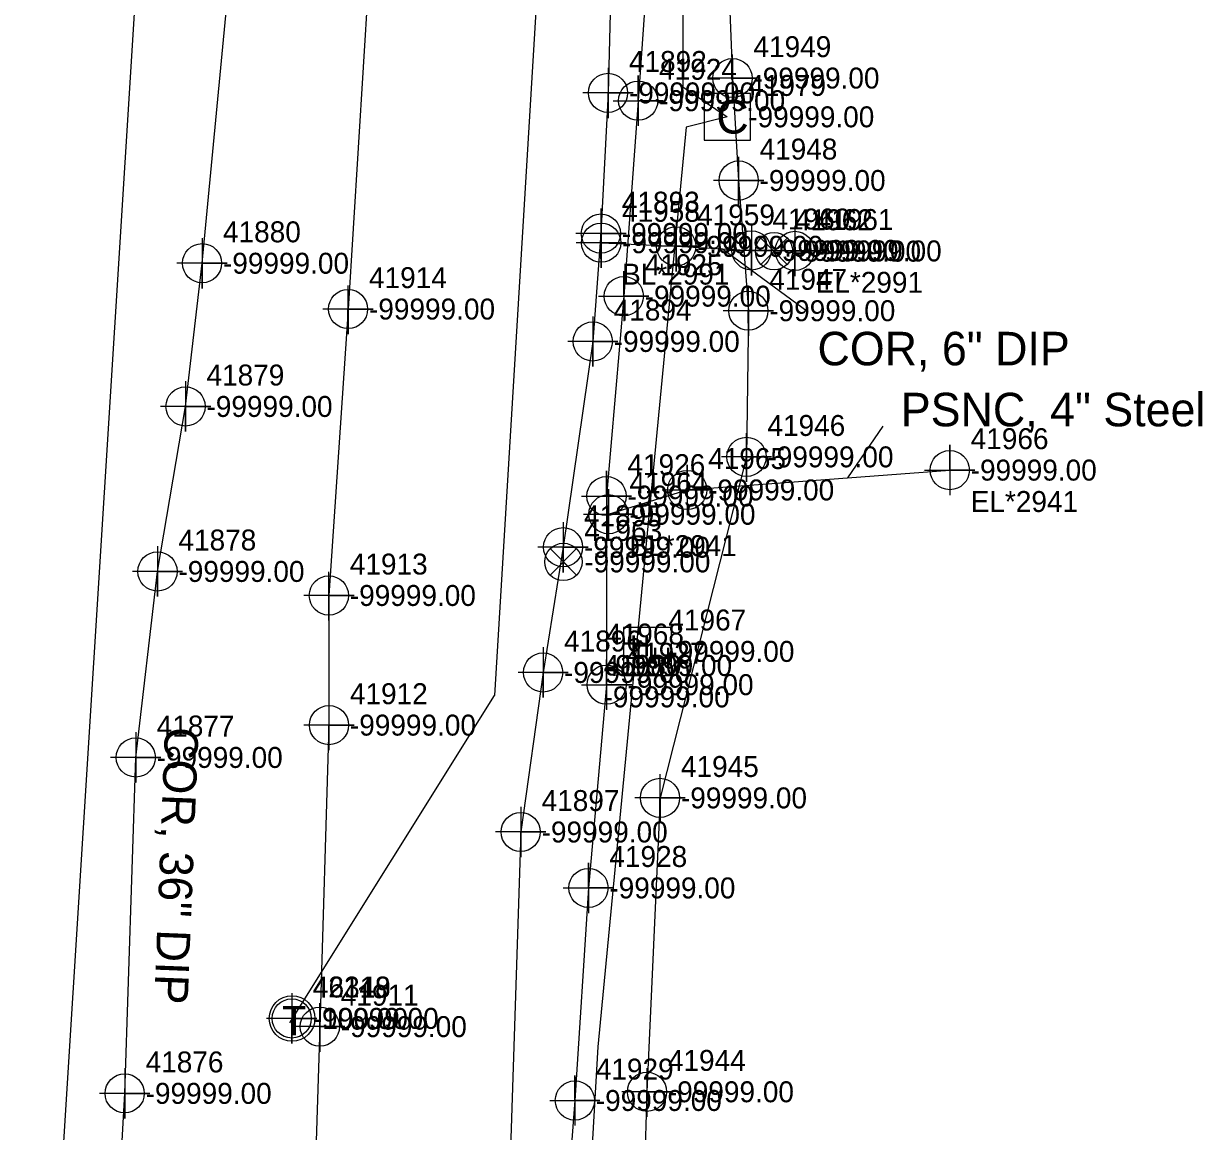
# Model space of a CAD drawing. Extents: x 2083698 to 2094313, y 743246 to 752873.
# Drawn here: x 2093668.5 to 2093809.3, y 745470.4 to 745602.7 of the extents above; entities that cross this region are included whole.
import ezdxf

# ---------------------------------------------------------------- set-up
doc = ezdxf.new("R2010")
doc.units = 0
for name, color, linetype in [('COGO Default Chain', 7, 'Continuous'), ('COGO Default Curve', 7, 'Continuous'), ('COGO Default Parcel', 7, 'Continuous'), ('COGO Default Point Number', 7, 'Continuous'), ('Exist Property Iron Pin CELL', 7, 'Continuous'), ('Exist Property Line', 7, 'Continuous'), ('Exist Right of Way Easement Line', 7, 'Continuous'), ('Exist Right of Way Line', 7, 'Continuous'), ('Exist Right of Way Line Leader', 7, 'Continuous'), ('Exist Right of Way Line Text', 7, 'Continuous'), ('Exist Right of Way Width CELL', 7, 'Continuous'), ('Exist Roads EOP', 7, 'Continuous'), ('Exist Roads EOP Leader', 7, 'Continuous'), ('Exist Roads EOP Text', 7, 'Continuous'), ('Exist Structure Minor Pipes RCP 12 Inch', 7, 'Continuous'), ('Exist Utilities Gas UG Line SUE LOS B', 7, 'Continuous'), ('Exist Utilities Gas UG Line SUE LOS B Leader', 7, 'Continuous'), ('Exist Utilities Gas UG Line SUE LOS B Text', 7, 'Continuous'), ('Exist Utilities Power Joint Use Telephone Cogo Elevation', 7, 'Continuous'), ('Exist Utilities Power Joint Use Telephone Cogo Number', 7, 'Continuous'), ('Exist Utilities Sanitary Sewer UG Line', 7, 'Continuous'), ('Exist Utilities Telephone UG Cable SUE LOS C', 7, 'Continuous'), ('Exist Utilities Telephone UG Conduit SUE LOS B', 7, 'Continuous'), ('Exist Utilities Telephone UG Conduit SUE LOS D', 7, 'Continuous'), ('Exist Utilities TV Pedestal CELL', 7, 'Continuous'), ('Exist Utilities TV Pedestal Cogo Elevation', 7, 'Continuous'), ('Exist Utilities TV Pedestal Cogo Number', 7, 'Continuous'), ('Exist Utilities TV UG Cable SUE LOS C', 7, 'Continuous'), ('Exist Utilities Water UG Line SUE LOS B', 7, 'Continuous'), ('Exist Utilities Water UG Line SUE LOS B Leader', 7, 'Continuous'), ('Exist Utilities Water UG Line SUE LOS B Text', 7, 'Continuous'), ('Old_Level_20', 7, 'Continuous'), ('Scratch_Level_0', 7, 'Continuous'), ('Scratch_Level_2', 7, 'Continuous')]:
    doc.layers.add(name, color=color, linetype=linetype)

msp = doc.modelspace()

# ---------------------------------------------------------------- linework, layer by layer
at = {"layer": 'COGO Default Curve'}
for points in [[(2093738.95, 745593.49), (2093744.95, 745593.49), (2093741.95, 745593.49), (2093741.95, 745596.49), (2093741.95, 745590.49)], [(2093737.23, 745570.15), (2093743.23, 745570.15), (2093740.23, 745570.15), (2093740.23, 745573.15), (2093740.23, 745567.15)], [(2093776.17, 745549.38), (2093782.17, 745549.38), (2093779.17, 745549.38), (2093779.17, 745552.38), (2093779.17, 745546.38)], [(2093744.81, 745547.01), (2093750.81, 745547.01), (2093747.81, 745547.01), (2093747.81, 745550.01), (2093747.81, 745544.01)], [(2093735.17, 745546.28), (2093741.17, 745546.28), (2093738.17, 745546.28), (2093738.17, 745549.28), (2093738.17, 745543.28)], [(2093735.41, 745544.11), (2093741.41, 745544.11), (2093738.41, 745544.11), (2093738.41, 745547.11), (2093738.41, 745541.11)], [(2093735.18, 745523.76), (2093741.18, 745523.76), (2093738.18, 745523.76), (2093738.18, 745526.76), (2093738.18, 745520.76)], [(2093733.01, 745499.49), (2093739.01, 745499.49), (2093736.01, 745499.49), (2093736.01, 745502.49), (2093736.01, 745496.49)], [(2093731.39, 745474.11), (2093737.39, 745474.11), (2093734.39, 745474.11), (2093734.39, 745477.11), (2093734.39, 745471.11)]]:
    msp.add_lwpolyline(points, dxfattribs=at)
for centre in [(2093741.95, 745593.49), (2093740.23, 745570.15), (2093779.17, 745549.38), (2093738.17, 745546.28), (2093747.81, 745547.01), (2093738.41, 745544.11), (2093738.18, 745523.76), (2093736.01, 745499.49), (2093734.39, 745474.11)]:
    msp.add_circle(centre, 2.34, dxfattribs=at)
at = {"layer": 'COGO Default Point Number'}
for points in [[(2093738.35, 745597.42), (2093738.35, 745591.42), (2093738.35, 745594.42), (2093741.35, 745594.42), (2093735.35, 745594.42)], [(2093737.5, 745580.62), (2093737.5, 745574.62), (2093737.5, 745577.62), (2093740.5, 745577.62), (2093734.5, 745577.62)], [(2093737.53, 745579.53), (2093737.53, 745573.53), (2093737.53, 745576.53), (2093740.53, 745576.53), (2093734.53, 745576.53)], [(2093746.49, 745579.1), (2093746.49, 745573.1), (2093746.49, 745576.1), (2093749.49, 745576.1), (2093743.49, 745576.1)], [(2093755.49, 745578.61), (2093755.49, 745572.61), (2093755.49, 745575.61), (2093758.49, 745575.61), (2093752.49, 745575.61)], [(2093760.65, 745578.55), (2093760.65, 745572.55), (2093760.65, 745575.55), (2093763.65, 745575.55), (2093757.65, 745575.55)], [(2093689.86, 745577.08), (2093689.86, 745571.08), (2093689.86, 745574.08), (2093692.86, 745574.08), (2093686.86, 745574.08)], [(2093736.53, 745567.74), (2093736.53, 745561.74), (2093736.53, 745564.74), (2093739.53, 745564.74), (2093733.53, 745564.74)], [(2093687.89, 745559.98), (2093687.89, 745553.98), (2093687.89, 745556.98), (2093690.89, 745556.98), (2093684.89, 745556.98)], [(2093732.98, 745543.17), (2093732.98, 745537.17), (2093732.98, 745540.17), (2093735.98, 745540.17), (2093729.98, 745540.17)], [(2093684.54, 745540.28), (2093684.54, 745534.28), (2093684.54, 745537.28), (2093687.54, 745537.28), (2093681.54, 745537.28)], [(2093730.6, 745528.22), (2093730.6, 745522.22), (2093730.6, 745525.22), (2093733.6, 745525.22), (2093727.6, 745525.22)], [(2093681.94, 745518.07), (2093681.94, 745512.07), (2093681.94, 745515.07), (2093684.94, 745515.07), (2093678.94, 745515.07)], [(2093727.92, 745509.17), (2093727.92, 745503.17), (2093727.92, 745506.17), (2093730.92, 745506.17), (2093724.92, 745506.17)], [(2093700.57, 745486.91), (2093700.57, 745480.91), (2093700.57, 745483.91), (2093703.57, 745483.91), (2093697.57, 745483.91)], [(2093680.62, 745477.96), (2093680.62, 745471.96), (2093680.62, 745474.96), (2093683.62, 745474.96), (2093677.62, 745474.96)]]:
    msp.add_lwpolyline(points, dxfattribs=at)
for centre in [(2093738.35, 745594.42), (2093737.5, 745577.62), (2093737.53, 745576.53), (2093746.49, 745576.1), (2093755.49, 745575.61), (2093760.65, 745575.55), (2093689.86, 745574.08), (2093736.53, 745564.74), (2093687.89, 745556.98), (2093732.98, 745540.17), (2093684.54, 745537.28), (2093730.6, 745525.22), (2093681.94, 745515.07), (2093727.92, 745506.17), (2093700.57, 745483.91), (2093680.62, 745474.96)]:
    msp.add_circle(centre, 2.34, dxfattribs=at)
at = {"layer": 'Exist Property Iron Pin CELL'}
for p, q in [((2093740.2, 745530.59), (2093740.2, 745524.87)), ((2093745.92, 745530.59), (2093740.2, 745530.59)), ((2093745.92, 745524.87), (2093745.92, 745530.59)), ((2093743.06, 745527.73), (2093743.06, 745527.73)), ((2093740.2, 745524.87), (2093745.92, 745524.87))]:
    msp.add_line(p, q, dxfattribs=at)
at = {"layer": 'Exist Right of Way Line Text'}
for points in [[(2093753.19, 745599), (2093753.22, 745593.19), (2093753.2, 745596.19), (2093756.22, 745596.19), (2093750.22, 745596.19)], [(2093753.92, 745586.78), (2093753.95, 745580.96), (2093753.93, 745583.96), (2093756.95, 745583.96), (2093750.95, 745583.96)], [(2093707.27, 745571.43), (2093707.3, 745565.61), (2093707.28, 745568.61), (2093710.3, 745568.61), (2093704.3, 745568.61)], [(2093755.08, 745571.22), (2093755.11, 745565.41), (2093755.09, 745568.41), (2093758.11, 745568.41), (2093752.11, 745568.41)], [(2093754.85, 745553.78), (2093754.89, 745547.96), (2093754.87, 745550.96), (2093757.89, 745550.96), (2093751.89, 745550.96)], [(2093704.98, 745537.22), (2093705.01, 745531.41), (2093704.99, 745534.41), (2093708.01, 745534.41), (2093702.01, 745534.41)], [(2093704.99, 745521.74), (2093705.02, 745515.93), (2093705, 745518.93), (2093708.02, 745518.93), (2093702.02, 745518.93)], [(2093744.53, 745513.06), (2093744.56, 745507.24), (2093744.54, 745510.24), (2093747.56, 745510.24), (2093741.56, 745510.24)], [(2093703.9, 745485.74), (2093703.93, 745479.93), (2093703.91, 745482.93), (2093706.93, 745482.93), (2093700.93, 745482.93)], [(2093742.97, 745477.96), (2093743, 745472.15), (2093742.99, 745475.15), (2093746, 745475.15), (2093740, 745475.15)]]:
    msp.add_lwpolyline(points, dxfattribs=at)
for centre in [(2093753.22, 745596.19), (2093753.95, 745583.96), (2093707.3, 745568.61), (2093755.11, 745568.41), (2093754.89, 745550.96), (2093705.01, 745534.41), (2093705.02, 745518.93), (2093744.56, 745510.24), (2093703.93, 745482.93), (2093743, 745475.15)]:
    msp.add_circle(centre, 2.34, dxfattribs=at)
at = {"layer": 'Exist Roads EOP'}
for points in [[(2093759.76, 745577.09), (2093756.61, 745573.94), (2093758.18, 745575.52), (2093759.76, 745573.94), (2093756.61, 745577.09)], [(2093734.6, 745540), (2093731.45, 745536.85), (2093733.02, 745538.42), (2093734.6, 745536.85), (2093731.45, 745540)]]:
    msp.add_lwpolyline(points, dxfattribs=at)
for centre in [(2093758.18, 745575.52), (2093733.02, 745538.42)]:
    msp.add_circle(centre, 2.23, dxfattribs=at)
at = {"layer": 'Exist Utilities Gas UG Line SUE LOS B'}
for points in [[(2093749.19, 745718.92), (2093747.98, 745700.79), (2093746.7, 745677.53), (2093745.52, 745650.78), (2093744.35, 745627.53), (2093741.95, 745593.49), (2093740.23, 745570.15), (2093738.17, 745546.28), (2093738.18, 745523.76), (2093736.01, 745499.49), (2093734.39, 745474.11), (2093732.16, 745444.92), (2093732.05, 745421.29), (2093728.45, 745384.69), (2093726.86, 745365.56), (2093725.62, 745324.53), (2093725.02, 745284.5)], [(2093738.41, 745544.11), (2093747.81, 745547.01), (2093779.17, 745549.38)]]:
    msp.add_lwpolyline(points, dxfattribs=at)
at = {"layer": 'Exist Utilities Gas UG Line SUE LOS B Leader'}
msp.add_line((2093767.01, 745548.46), (2093771.22, 745554.61), dxfattribs=at)
at = {"layer": 'Exist Utilities Telephone UG Cable SUE LOS C'}
for points in [[(2093736.03, 746600.18), (2093777.32, 746580.69), (2093781.96, 746526.36), (2093760.64, 746115.41), (2093724.79, 745522.48)], [(2093700.33, 745483.39), (2093724.79, 745522.48)]]:
    msp.add_lwpolyline(points, dxfattribs=at)
at = {"layer": 'Exist Utilities Telephone UG Conduit SUE LOS B'}
for points in [[(2093756.81, 745748.99), (2093757.56, 745718), (2093752.91, 745675.76), (2093753, 745675.7), (2093752.26, 745658.92), (2093752.53, 745613.13), (2093753.22, 745596.19), (2093753.95, 745583.96), (2093755.11, 745568.41), (2093754.89, 745550.96), (2093744.56, 745510.24), (2093743, 745475.15), (2093741.87, 745437.88), (2093740.39, 745417.29), (2093737.67, 745396.96), (2093735.66, 745374.34), (2093735.45, 745364.72), (2093733.3, 745337.64)], [(2093714.82, 745714.34), (2093713.04, 745677.04), (2093711.81, 745650.85), (2093709.69, 745607.16), (2093707.3, 745568.61), (2093705.01, 745534.41), (2093705.02, 745518.93), (2093703.93, 745482.93), (2093702.88, 745450.59), (2093700.53, 745386.5), (2093699.64, 745367.88), (2093697.25, 745326.18)]]:
    msp.add_lwpolyline(points, dxfattribs=at)
at = {"layer": 'Exist Utilities Telephone UG Conduit SUE LOS D'}
msp.add_lwpolyline([(2093729.86, 746559.98), (2093729.86, 746485.51), (2093728.61, 746416.16), (2093711.62, 746127.01), (2093702.37, 745955.82), (2093693.11, 745784.64), (2093668.68, 745395.41), (2093654.74, 745161.51), (2093649.12, 745054.6), (2093640.35, 744903.62), (2093631.77, 744751.08), (2093623.85, 744627.43), (2093615.93, 744503.79), (2093603.66, 744373.9), (2093590.72, 744165.44), (2093582.98, 744085.27), (2093575.24, 744005.11), (2093571.65, 743852.76), (2093573.5, 743810.29), (2093555.01, 743734.28)], dxfattribs=at)
at = {"layer": 'Exist Utilities TV Pedestal CELL'}
msp.add_line((2093752.6, 745591.56), (2093752.6, 745591.56), dxfattribs=at)
msp.add_lwpolyline([(2093749.83, 745588.78), (2093755.38, 745588.78), (2093755.38, 745594.33), (2093749.83, 745594.33), (2093749.83, 745588.78)], dxfattribs=at)
at = {"layer": 'Exist Utilities TV UG Cable SUE LOS C'}
msp.add_lwpolyline([(2093709.15, 746156.03), (2093776.96, 746139.28), (2093765.26, 746062.28), (2093761.59, 745987.87), (2093750.14, 745798.72), (2093743.59, 745670.7), (2093747.27, 745643.96), (2093747.27, 745595.14), (2093752.6, 745591.56), (2093747.68, 745590.31), (2093737.14, 745480.53), (2093733.07, 745410.2), (2093729.21, 745403.3)], dxfattribs=at)
at = {"layer": 'Exist Utilities Water UG Line SUE LOS B'}
for points in [[(2093746.61, 745756.71), (2093741.5, 745696.62), (2093740.09, 745673.12), (2093739.53, 745651.26), (2093739.21, 745627.73), (2093738.35, 745594.42), (2093737.5, 745577.62), (2093736.53, 745564.74), (2093732.98, 745540.17), (2093730.6, 745525.22), (2093727.92, 745506.17), (2093726.58, 745464.68), (2093725.51, 745441.31), (2093723.91, 745417.85), (2093722.38, 745394.41), (2093721.31, 745370.01), (2093719.82, 745344.4), (2093718.39, 745317.39), (2093716.76, 745293.35)], [(2093673.98, 745320.35), (2093673.7, 745342.62), (2093674.08, 745367.47), (2093674.61, 745388.25), (2093674.98, 745402.84), (2093678.54, 745437.45), (2093680.62, 745474.96), (2093681.94, 745515.07), (2093684.54, 745537.28), (2093687.89, 745556.98), (2093689.86, 745574.08), (2093693.36, 745610.77), (2093696.32, 745649.66), (2093699.1, 745682.42), (2093700.55, 745716.87)], [(2093737.53, 745576.53), (2093746.49, 745576.1), (2093755.49, 745575.61), (2093760.65, 745575.55)]]:
    msp.add_lwpolyline(points, dxfattribs=at)
msp.add_circle((2093700.61, 745483.9), 2.72, dxfattribs=at)
at = {"layer": 'Exist Utilities Water UG Line SUE LOS B Leader'}
msp.add_line((2093752.02, 745575.8), (2093762.24, 745568.27), dxfattribs=at)

# ---------------------------------------------------------------- texts
at = {"layer": 'COGO Default Chain'}
for p in [(2093744.45, 745592.24), (2093742.73, 745568.9), (2093781.67, 745548.13), (2093740.67, 745545.03), (2093750.31, 745545.76), (2093740.91, 745542.86), (2093740.68, 745522.51), (2093738.51, 745498.24), (2093736.89, 745472.86)]:
    msp.add_text('-99999.00', height=2.5, dxfattribs=at).set_placement(p)
at = {"layer": 'COGO Default Parcel'}
msp.add_text('41967', height=2.5, dxfattribs=at).set_placement((2093745.56, 745530.23))
at = {"layer": 'Exist Property Iron Pin CELL'}
for p in [(2093740.97, 745527.14), (2093743.55, 745525.67)]:
    msp.add_text('H', height=2.5, dxfattribs=at).set_placement(p)
at = {"layer": 'Exist Property Line'}
for p in [(2093740.85, 745593.17), (2093740, 745576.38), (2093740.03, 745575.28), (2093748.99, 745574.85), (2093757.99, 745574.36), (2093763.15, 745574.3), (2093692.36, 745572.83), (2093739.03, 745563.49), (2093690.39, 745555.73), (2093735.48, 745538.92), (2093687.04, 745536.03), (2093733.1, 745523.97), (2093684.44, 745513.82), (2093730.42, 745504.92), (2093703.07, 745482.66), (2093683.12, 745473.71)]:
    msp.add_text('-99999.00', height=2.5, dxfattribs=at).set_placement(p)
at = {"layer": 'Exist Right of Way Easement Line'}
for s, p in [('EL*2941', (2093781.67, 745544.38)), ('BL*2941', (2093740.91, 745539.11))]:
    msp.add_text(s, height=2.5, dxfattribs=at).set_placement(p)
at = {"layer": 'Exist Right of Way Line'}
for s, p in [('41892', (2093740.85, 745596.92)), ('41893', (2093740, 745580.12)), ('41958', (2093740.03, 745579.03)), ('41959', (2093748.99, 745578.6)), ('41960', (2093757.99, 745578.11)), ('41961', (2093763.15, 745578.05)), ('41880', (2093692.36, 745576.58)), ('41894', (2093739.03, 745567.24)), ('41879', (2093690.39, 745559.48)), ('41895', (2093735.48, 745542.67)), ('41878', (2093687.04, 745539.78)), ('41896', (2093733.1, 745527.72)), ('41877', (2093684.44, 745517.57)), ('41897', (2093730.42, 745508.67)), ('42148', (2093703.07, 745486.41)), ('41876', (2093683.12, 745477.46))]:
    msp.add_text(s, height=2.5, dxfattribs=at).set_placement(p)
at = {"layer": 'Exist Right of Way Line Leader'}
for s, p in [('41949', (2093755.72, 745598.69)), ('41948', (2093756.45, 745586.46)), ('41914', (2093709.8, 745571.11)), ('41947', (2093757.61, 745570.91)), ('41946', (2093757.39, 745553.46)), ('41913', (2093707.51, 745536.91)), ('41912', (2093707.52, 745521.43)), ('41945', (2093747.06, 745512.74)), ('41911', (2093706.43, 745485.43)), ('41944', (2093745.5, 745477.65))]:
    msp.add_text(s, height=2.5, dxfattribs=at).set_placement(p)
at = {"layer": 'Exist Right of Way Width CELL'}
for s, p in [('BL*2991', (2093740.03, 745571.53)), ('EL*2991', (2093763.15, 745570.55))]:
    msp.add_text(s, height=2.5, dxfattribs=at).set_placement(p)
at = {"layer": 'Exist Roads EOP Leader'}
for p in [(2093760.68, 745574.27), (2093735.52, 745537.17)]:
    msp.add_text('-99999.00', height=2.5, dxfattribs=at).set_placement(p)
at = {"layer": 'Exist Roads EOP Text'}
for s, p in [('41962', (2093760.68, 745578.02)), ('41963', (2093735.52, 745540.92))]:
    msp.add_text(s, height=2.5, dxfattribs=at).set_placement(p)
at = {"layer": 'Exist Structure Minor Pipes RCP 12 Inch'}
msp.add_text('46319', height=2.5, dxfattribs=at).set_placement((2093703.11, 745486.4))
at = {"layer": 'Exist Utilities Gas UG Line SUE LOS B Text'}
msp.add_text('PSNC, 4" Steel', height=4, dxfattribs=at).set_placement((2093773.32, 745554.61))
at = {"layer": 'Exist Utilities Power Joint Use Telephone Cogo Elevation'}
for p in [(2093738.12, 745524.8), (2093737.82, 745521.05)]:
    msp.add_text('-99999.00', height=2.5, dxfattribs=at).set_placement(p)
at = {"layer": 'Exist Utilities Power Joint Use Telephone Cogo Number'}
for s, p in [('41968', (2093738.12, 745528.55)), ('41980', (2093737.82, 745524.8))]:
    msp.add_text(s, height=2.5, dxfattribs=at).set_placement(p)
at = {"layer": 'Exist Utilities Sanitary Sewer UG Line'}
msp.add_text('-100.00', height=2.5, dxfattribs=at).set_placement((2093703.11, 745482.65))
at = {"layer": 'Exist Utilities TV Pedestal CELL'}
msp.add_text('C', height=4, dxfattribs=at).set_placement((2093751.29, 745589.56))
at = {"layer": 'Exist Utilities TV Pedestal Cogo Elevation'}
msp.add_text('-99999.00', height=2.5, dxfattribs=at).set_placement((2093755.1, 745590.31))
at = {"layer": 'Exist Utilities TV Pedestal Cogo Number'}
msp.add_text('41979', height=2.5, dxfattribs=at).set_placement((2093755.1, 745594.06))
at = {"layer": 'Exist Utilities Water UG Line SUE LOS B'}
msp.add_text('T', height=3.5, dxfattribs=at).set_placement((2093699.44, 745481.89))
at = {"layer": 'Exist Utilities Water UG Line SUE LOS B Text'}
msp.add_text('COR, 6" DIP', height=4, dxfattribs=at).set_placement((2093763.37, 745561.89))
msp.add_text('COR, 36" DIP', height=4, rotation=267.7528, dxfattribs=at).set_placement((2093685.44, 745518.76))
at = {"layer": 'Old_Level_20'}
for s, p in [('41924', (2093744.45, 745595.99)), ('41925', (2093742.73, 745572.65)), ('41966', (2093781.67, 745551.88)), ('41926', (2093740.67, 745548.78)), ('41965', (2093750.31, 745549.51)), ('41964', (2093740.91, 745546.61)), ('41927', (2093740.68, 745526.26)), ('41928', (2093738.51, 745501.99)), ('41929', (2093736.89, 745476.61))]:
    msp.add_text(s, height=2.5, dxfattribs=at).set_placement(p)
at = {"layer": 'Scratch_Level_0'}
msp.add_text('-99999.00', height=2.5, dxfattribs=at).set_placement((2093745.56, 745526.48))
at = {"layer": 'Scratch_Level_2'}
for p in [(2093755.72, 745594.94), (2093756.45, 745582.71), (2093709.8, 745567.36), (2093757.61, 745567.16), (2093757.39, 745549.71), (2093707.51, 745533.16), (2093707.52, 745517.68), (2093747.06, 745508.99), (2093706.43, 745481.68), (2093745.5, 745473.9)]:
    msp.add_text('-99999.00', height=2.5, dxfattribs=at).set_placement(p)

doc.saveas('drawing.dxf')
